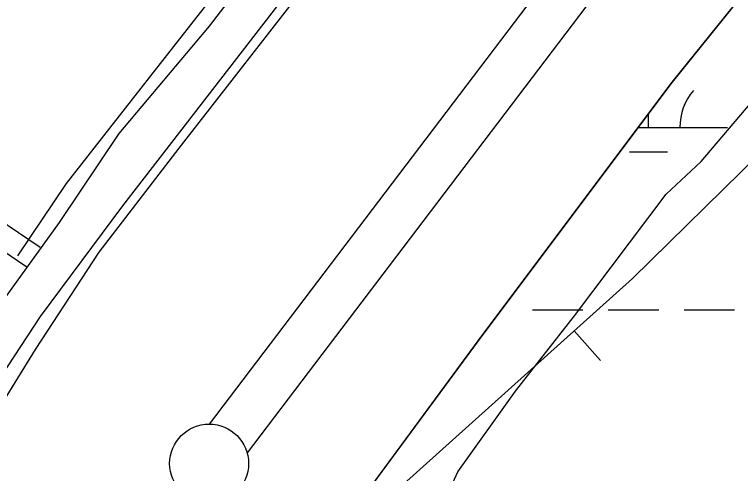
# Model space of a CAD drawing. Extents: x 3297735 to 3335592, y 670436 to 695807.
# Drawn here: x 3312869.5 to 3313329.2, y 687187.7 to 687478.5 of the extents above; entities that cross this region are included whole.
import ezdxf

# ---------------------------------------------------------------- set-up
doc = ezdxf.new("R2010")
doc.units = 0
for name, color, linetype in [('V-BORW-LINE', 7, 'Continuous'), ('V-LEVE-TOET', 7, 'Continuous'), ('V-ROAD-CNTR', 7, 'Continuous'), ('V-SITE-VEGE', 7, 'Continuous'), ('V-SURV-LINE', 7, 'Continuous'), ('V-TOPO-SHOR', 7, 'Continuous'), ('V-WETL-SWMP', 7, 'Continuous')]:
    doc.layers.add(name, color=color, linetype=linetype)

msp = doc.modelspace()

# ---------------------------------------------------------------- linework, layer by layer
at = {"layer": 'V-BORW-LINE'}
msp.add_line((3313223.83, 687277.95), (3313240.53, 687259.35), dxfattribs=at)
msp.add_lwpolyline([(3313610.65, 687695.91), (3313421.57, 687469.25), (3313260.78, 687311.13), (3313103.3, 687169.72), (3312973.37, 687003.3), (3312900.14, 686859.51), (3312828.57, 686714.05)], dxfattribs=at)
msp.add_lwpolyline([(3313610.65, 687695.91), (3313421.57, 687469.25), (3313260.78, 687311.13), (3313103.3, 687169.72), (3312973.37, 687003.3), (3312900.14, 686859.51), (3312828.57, 686714.05)], dxfattribs=at)
at = {"layer": 'V-LEVE-TOET'}
for points in [[(3312835.44, 687189.8), (3312882.84, 687266.24), (3312923.04, 687327.89), (3312973.81, 687393.78), (3313064.64, 687510.81), (3313175.88, 687647.71), (3313273.88, 687777.79), (3313383.48, 687923.47), (3313469.9, 688037.93), (3313558.01, 688147.11), (3313613.27, 688221.7), (3313659.76, 688295.53), (3313708.01, 688370.2), (3313751.93, 688448.44), (3313821.82, 688571), (3313870.99, 688648.29), (3313893.31, 688681.27), (3313922.88, 688733.43), (3313972.1, 688815.1), (3314024.91, 688903.73), (3314088.43, 689007.1), (3314100.44, 689022.38)], [(3314068.15, 688580.34), (3314052.68, 688543.75), (3314040.18, 688525.52), (3314003.42, 688450.07), (3313976.63, 688403.29), (3313914.27, 688305.48), (3313822.41, 688153.95), (3313732.39, 688009.37), (3313676.49, 687938.54), (3313596.64, 687838.34), (3313510.53, 687726), (3313407.48, 687586.83), (3313285.96, 687435.68), (3313166.06, 687275.79), (3313080.78, 687159.95), (3313005.17, 687050.09), (3312927.4, 686907.98), (3312843.21, 686742.38)]]:
    msp.add_lwpolyline(points, dxfattribs=at)
at = {"layer": 'V-ROAD-CNTR'}
for points in [[(3312877.27, 687318.41), (3312837.08, 687345.57), (3312641.23, 687431.66), (3312727.2, 687631.57), (3312826.06, 687606.08), (3312985.36, 687534.85), (3313022.32, 687509.79)], [(3312885.67, 687330.84), (3312844.35, 687358.76), (3312660.89, 687439.41), (3312735.9, 687613.84), (3312821.09, 687591.87), (3312978.04, 687521.69), (3313013.9, 687497.38)], [(3313054.79, 687552.19), (3312992.72, 687471.13), (3312935.64, 687403.17), (3312897.82, 687346.68), (3312859.97, 687294.6)]]:
    msp.add_lwpolyline(points, dxfattribs=at)
at = {"layer": 'V-SITE-VEGE'}
msp.add_lwpolyline([(3312857.19, 686677.59), (3312910.16, 686778.48), (3312940.03, 686853.39), (3312966.15, 686909.09), (3313003.67, 686966.4), (3313043.77, 687020.16), (3313090.05, 687077.36), (3313128.52, 687140.78), (3313150.16, 687188.66), (3313186.73, 687239.84), (3313224.12, 687287.52), (3313282.04, 687364.7), (3313304.2, 687385.43), (3313338.88, 687426.13), (3313371.85, 687470.36), (3313405.69, 687513.7), (3313443.05, 687558.75), (3313483.05, 687604.64), (3313520.55, 687660.19), (3313566.93, 687726.13)], dxfattribs=at)
at = {"layer": 'V-SURV-LINE'}
for points in [[(3312992.87, 687218.98), (3313683.57, 688129.34)], [(3313707.46, 688111.2), (3313016.76, 687200.83)]]:
    msp.add_lwpolyline(points, dxfattribs=at)
msp.add_circle((3312992.74, 687193.98), 25, dxfattribs=at)
at = {"layer": 'V-TOPO-SHOR'}
for points in [[(3312332.12, 686275.34), (3312363.13, 686339.43), (3312452.02, 686508.13), (3312576.1, 686730.34), (3312654.04, 686873.53), (3312737.5, 687032.57), (3312844.38, 687224.04), (3312885.89, 687287.2), (3312938.11, 687357.29), (3313036.19, 687484.29), (3313180.1, 687666.43), (3313253.92, 687764.56), (3313372.75, 687923.14), (3313434.86, 688005.49), (3313541.04, 688143), (3313576.18, 688192.09), (3313612.22, 688242.93), (3313669.04, 688326.23), (3313750.45, 688464.07), (3313882.47, 688684.41), (3313975.65, 688842.44), (3314080.45, 689010.93)], [(3312997.81, 687493.64), (3312953.22, 687436.78), (3312902.11, 687371.31), (3312871.49, 687325.63)]]:
    msp.add_lwpolyline(points, dxfattribs=at)
at = {"layer": 'V-WETL-SWMP'}
for p, q in [((3313285.99, 687435.67), (3313407.51, 687586.82)), ((3313166.09, 687275.77), (3313285.99, 687435.67)), ((3313270.85, 687406.89), (3313270.85, 687415.48)), ((3313264.41, 687406.89), (3313320.85, 687406.89)), ((3313258.85, 687391.46), (3313282.85, 687391.46)), ((3313197.44, 687291.46), (3313229.44, 687291.46)), ((3313245.44, 687291.46), (3313277.44, 687291.46)), ((3313293.44, 687291.46), (3313325.44, 687291.46)), ((3313080.81, 687159.93), (3313166.09, 687275.77))]:
    msp.add_line(p, q, dxfattribs=at)
msp.add_arc((3313326.09, 687407.36), 35.25, 139.2282, 180.7718, dxfattribs=at)

doc.saveas('drawing.dxf')
